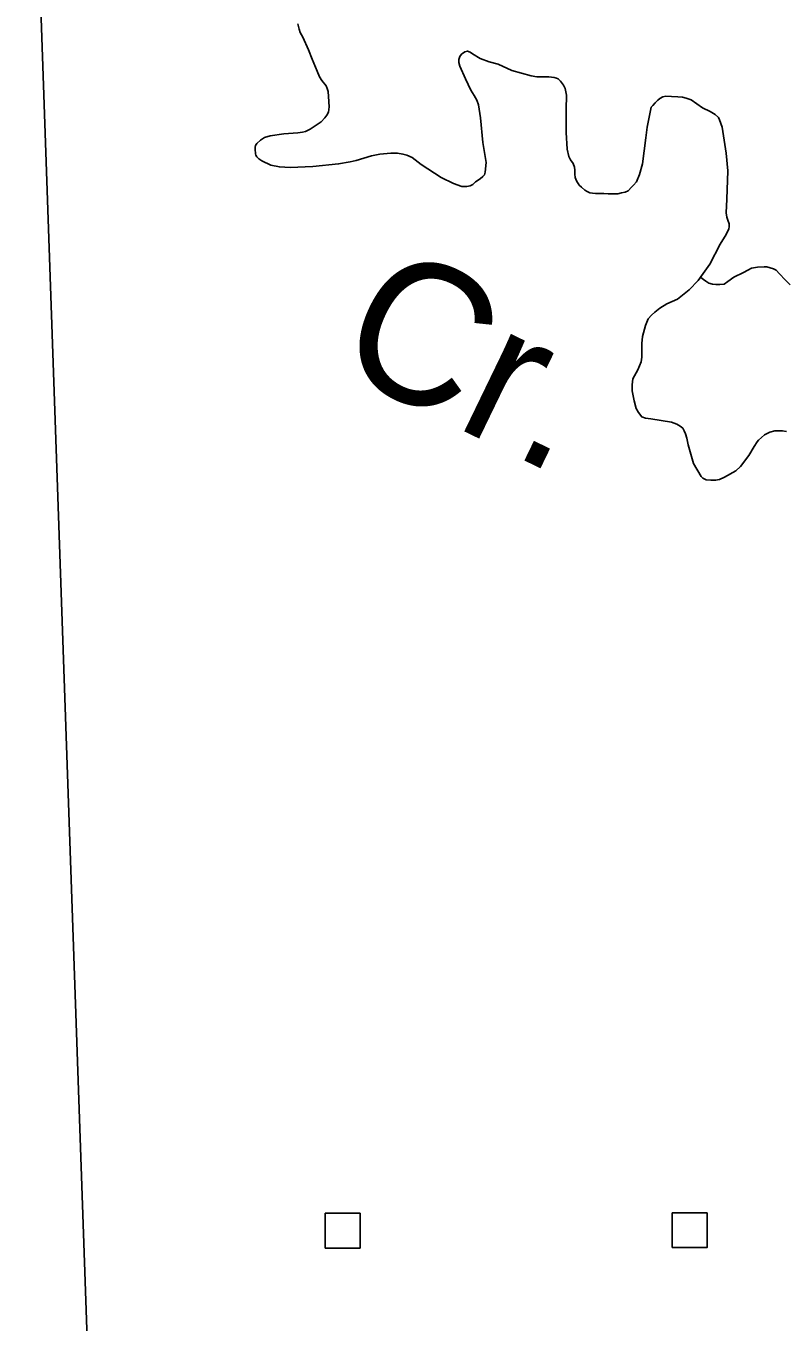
# Model space of a CAD drawing. Extents: x 1084508 to 1142749, y 1057638 to 1093403.
# Drawn here: x 1119217 to 1119933, y 1074377 to 1075598 of the extents above; entities that cross this region are included whole.
import ezdxf

# ---------------------------------------------------------------- set-up
doc = ezdxf.new("R2010")
doc.units = 0
for name, color, linetype in [('Level 35', 7, 'Continuous'), ('Level 5', 7, 'Continuous'), ('Level 56', 7, 'Continuous')]:
    doc.layers.add(name, color=color, linetype=linetype)

msp = doc.modelspace()

# ---------------------------------------------------------------- linework, layer by layer
at = {"layer": 'Level 35'}
for points in [[(1119473.2, 1075599.8), (1119474.5, 1075594.7), (1119475.4, 1075591.5), (1119478.1, 1075587.1), (1119483.4, 1075575.1), (1119486.8, 1075566.4), (1119491.5, 1075555.2), (1119493.6, 1075549.7), (1119495.7, 1075546.5), (1119499.9, 1075541.2), (1119501, 1075538.9), (1119501.8, 1075536.1), (1119502.1, 1075531.2), (1119502.7, 1075521.5), (1119502.1, 1075516.6), (1119500.6, 1075513.7), (1119498.7, 1075511.1), (1119495.1, 1075507.5), (1119490.6, 1075504.2), (1119484.7, 1075500.6), (1119480.5, 1075498.5), (1119477.5, 1075497.6), (1119473.3, 1075497), (1119460.1, 1075496.1), (1119447.2, 1075494.4), (1119441.7, 1075492.7), (1119438.1, 1075490.2), (1119434.5, 1075487.2), (1119433.4, 1075485.3), (1119433, 1075483.6), (1119433.2, 1075481.7), (1119433.4, 1075477.3), (1119433.8, 1075476.2), (1119434.7, 1075474.5), (1119436.6, 1075472.6), (1119439.4, 1075470.7), (1119447.8, 1075466.7), (1119455.9, 1075465), (1119466, 1075464.4), (1119487.4, 1075465.4), (1119511.6, 1075467.8), (1119522.4, 1075469.7), (1119528.1, 1075471), (1119542.5, 1075475.4), (1119550.6, 1075477.1), (1119560.9, 1075477.9), (1119567.1, 1075477.9), (1119572.2, 1075477.1), (1119576, 1075476.2), (1119580.8, 1075473.9), (1119589.3, 1075467.4)], [(1119589.3, 1075467.4), (1119608.4, 1075454.9), (1119619.8, 1075449.4), (1119627.7, 1075446.6), (1119630.4, 1075446.6), (1119632.5, 1075446.6), (1119635.5, 1075447.2), (1119638, 1075448.5), (1119640.6, 1075450.8), (1119645, 1075453.8), (1119647.4, 1075455.9), (1119649.1, 1075457.6), (1119649.7, 1075460.2), (1119650.5, 1075469.3), (1119647.4, 1075487.9), (1119645.4, 1075511.1), (1119643.3, 1075523.6), (1119641.8, 1075527.7), (1119639.3, 1075532.3), (1119636.1, 1075537.4), (1119631.3, 1075548), (1119625.7, 1075559.8), (1119624.9, 1075563.2), (1119624.9, 1075564.5), (1119624.9, 1075566.2), (1119625.8, 1075569.1), (1119627.5, 1075571.2), (1119630.4, 1075573.4), (1119633, 1075574), (1119635.5, 1075573.2), (1119637.8, 1075571.5), (1119645, 1075567.2), (1119653.5, 1075564.1), (1119661.8, 1075561.7), (1119674.9, 1075555.8), (1119693.1, 1075550.9), (1119698.4, 1075549.7), (1119701.1, 1075549.7), (1119704.1, 1075549.7), (1119706.7, 1075549.7), (1119709.6, 1075549.7), (1119712.2, 1075549.5), (1119714.7, 1075549.2), (1119716.8, 1075548.6), (1119718.5, 1075547.8), (1119720, 1075546.5), (1119720.6, 1075545.8), (1119723.6, 1075542), (1119725.1, 1075538.7), (1119726.4, 1075532.7)], [(1119726.4, 1075532.7), (1119725.9, 1075519.2), (1119726.1, 1075497.4), (1119726.8, 1075481.7), (1119728.5, 1075474.7), (1119730.2, 1075471.8), (1119732.5, 1075468.2), (1119733.8, 1075464.8), (1119734.2, 1075461.8), (1119734.2, 1075458.2), (1119734.4, 1075454.9), (1119735.7, 1075451.9), (1119738.2, 1075447.9), (1119740.5, 1075445.8), (1119743.5, 1075443.2), (1119745.9, 1075441.7), (1119748.2, 1075440.7), (1119750.7, 1075440.3), (1119753.5, 1075440.1), (1119756.9, 1075440.1), (1119761.5, 1075440), (1119765.5, 1075439.8), (1119769.4, 1075439.8), (1119772.1, 1075439.8), (1119774.6, 1075439.8), (1119778.2, 1075440.5), (1119781.6, 1075441.3), (1119784.4, 1075442.6), (1119787.6, 1075445.8), (1119789.5, 1075447.9), (1119792.2, 1075451.1), (1119795, 1075457.8), (1119797.9, 1075467.8), (1119801.1, 1075492.3), (1119802.4, 1075502.5), (1119805.1, 1075516.7), (1119806.2, 1075521.3), (1119807.5, 1075522.8), (1119809.8, 1075525.3), (1119812.3, 1075527.9), (1119814.1, 1075529.4), (1119817, 1075531), (1119819.8, 1075531.5), (1119825.3, 1075531.3), (1119831.2, 1075531), (1119835.7, 1075530.8), (1119839, 1075529.8), (1119843.7, 1075528.1), (1119854.5, 1075520.7), (1119861.7, 1075517.3), (1119866.4, 1075514.3), (1119869.5, 1075511.6)], [(1119869.5, 1075511.6), (1119870.4, 1075509.3), (1119872.9, 1075502.5), (1119876.8, 1075477.9), (1119878.2, 1075461.2), (1119877.2, 1075434.5), (1119876.8, 1075421.7), (1119877.2, 1075417.6), (1119878.2, 1075414.7), (1119879.7, 1075411.3), (1119879.7, 1075408.5), (1119879.3, 1075406.6), (1119876.8, 1075401.3), (1119871.2, 1075392.4), (1119861.3, 1075373.4), (1119850.3, 1075358), (1119841.8, 1075349.3), (1119830.8, 1075340.5), (1119820.8, 1075336), (1119814.3, 1075332.1), (1119809.5, 1075328.2), (1119806.3, 1075325.3), (1119803.4, 1075321.8), (1119800.8, 1075315.6), (1119797.9, 1075305.3), (1119797.2, 1075298.8), (1119797.2, 1075293), (1119797.2, 1075285.9), (1119796.6, 1075281.4), (1119793.4, 1075274), (1119788.8, 1075265.6), (1119788.2, 1075259.8), (1119788.2, 1075254), (1119790.1, 1075244.6), (1119792.1, 1075237.5), (1119794, 1075233.7), (1119797.2, 1075229.8), (1119800.8, 1075228.5), (1119805.9, 1075227.8), (1119825.3, 1075224.6), (1119830.4, 1075222.7), (1119833.4, 1075220.9), (1119835.8, 1075218.9), (1119837.3, 1075216.4), (1119838.3, 1075213.6), (1119839.8, 1075209.7), (1119840.9, 1075203.3), (1119846, 1075185.8), (1119853.1, 1075173.4), (1119854.6, 1075171.9)], [(1119851.9, 1075361.5), (1119857.6, 1075357.4), (1119860.3, 1075355.6), (1119863.9, 1075354.5), (1119866.9, 1075354.3), (1119870.9, 1075354.3), (1119874.8, 1075354.7), (1119878.4, 1075357), (1119883.9, 1075361.1), (1119892.9, 1075365.6), (1119897, 1075367.7), (1119900.6, 1075369.5), (1119906.3, 1075370.6), (1119912.4, 1075370.8), (1119914.9, 1075370.8), (1119918.1, 1075370.1), (1119921.3, 1075369), (1119923.8, 1075367.7), (1119927, 1075364.2), (1119932.4, 1075358.6), (1119936.9, 1075354)], [(1119854.6, 1075171.9), (1119857.8, 1075170.2), (1119862.3, 1075170), (1119866.7, 1075170), (1119870.4, 1075170.7), (1119875.1, 1075172.8), (1119885.9, 1075178.8), (1119890.2, 1075183), (1119898.1, 1075193.1), (1119903, 1075201.8), (1119906, 1075206.1), (1119907.1, 1075207.6), (1119912.7, 1075212.6), (1119917.9, 1075215.2), (1119922.5, 1075216.6), (1119929.5, 1075216.6), (1119933.5, 1075215.8)]]:
    msp.add_lwpolyline(points, dxfattribs=at)
at = {"layer": 'Level 5'}
msp.add_lwpolyline([(1119217.1, 1076019.6), (1119275.2, 1074352.4)], dxfattribs=at)
at = {"layer": 'Level 56'}
for points in [[(1119499, 1074447), (1119499, 1074479.7), (1119531.8, 1074479.7), (1119531.8, 1074447)], [(1119826, 1074447.4), (1119826, 1074480), (1119858.8, 1074480), (1119858.8, 1074447.4)]]:
    msp.add_lwpolyline(points, close=True, dxfattribs=at)

# ---------------------------------------------------------------- texts
at = {"layer": 'Level 35'}
msp.add_text('Cr.', height=132.58, rotation=334.1669, dxfattribs=at).set_placement((1119503.7, 1075277.1))

doc.saveas('drawing.dxf')
